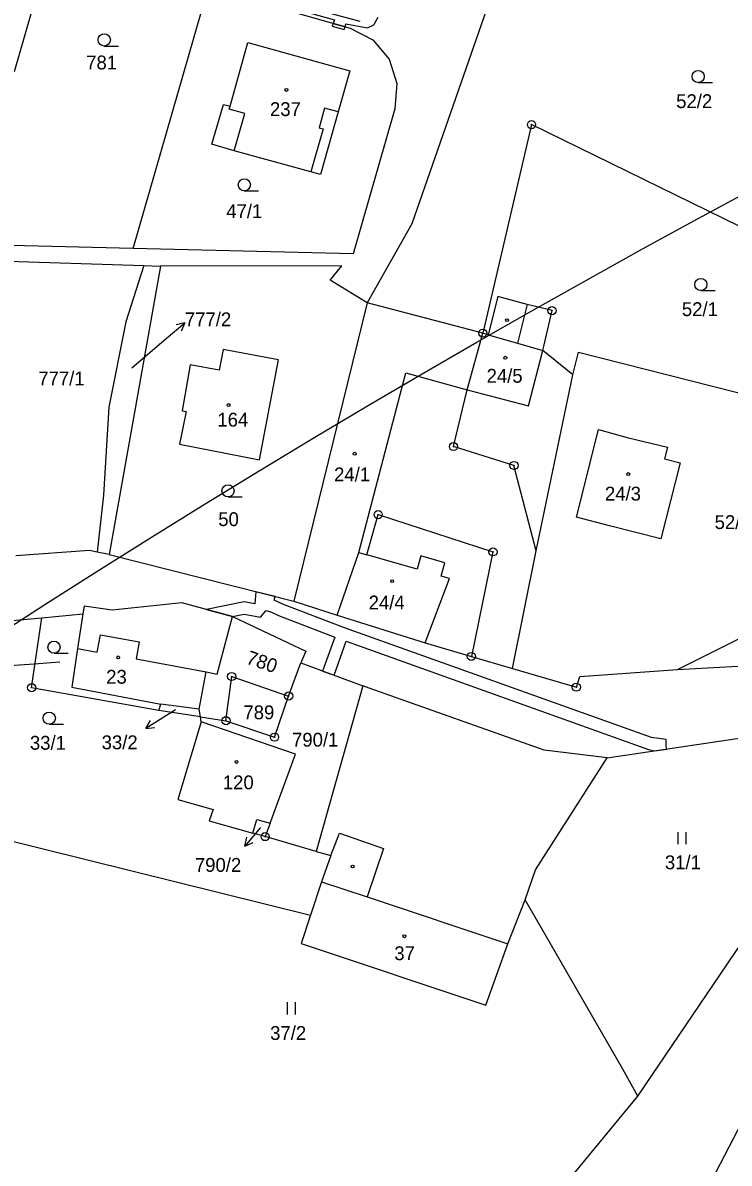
# Model space of a CAD drawing. Extents: x -680203 to -673936, y -1102717 to -1093650.
# Drawn here: x -677114.1 to -677027.4, y -1098385.8 to -1098245.7 of the extents above; entities that cross this region are included whole.
import ezdxf

# ---------------------------------------------------------------- set-up
doc = ezdxf.new("R2010")
doc.units = 0
for name, color, linetype in [('_Ideová část', 7, 'Continuous'), ('SOxx02xx_Koleje_param další_Popis10', 7, 'Continuous'), ('SOxx02xx_Staničení_Popis10', 7, 'Continuous'), ('SOxxxxxx_Koleje_hlavní_body_Popis10', 7, 'Continuous'), ('SOxxxxxx_Koleje_LN_parametry_Popis10', 7, 'Continuous'), ('SOxxxxxx_Koleje_param další_Popis10', 7, 'Continuous'), ('SOxxxxxx_Osa_bod_P', 7, 'Continuous'), ('SOxxxxxx_Staničení_Popis10', 7, 'Continuous'), ('x_prac', 7, 'Continuous')]:
    doc.layers.add(name, color=color, linetype=linetype)

msp = doc.modelspace()

# ---------------------------------------------------------------- linework, layer by layer
at = {"layer": '_Ideová část'}
msp.add_circle((-676417.7, -1099401.52), 1287.12, dxfattribs=at)
at = {"layer": 'SOxx02xx_Koleje_param další_Popis10'}
for centre, radius in [((-677051.67, -1098258.21), 0.5), ((-677051.67, -1098258.21), 0.0303), ((-677049.14, -1098281.06), 0.5), ((-677049.14, -1098281.06), 0.0303), ((-677057.65, -1098283.82), 0.5), ((-677057.65, -1098283.82), 0.0303), ((-677061.24, -1098297.76), 0.5), ((-677061.24, -1098297.76), 0.0303), ((-677053.82, -1098300.09), 0.5), ((-677053.82, -1098300.09), 0.0303), ((-677070.5, -1098306.12), 0.5), ((-677070.5, -1098306.12), 0.0303), ((-677056.4, -1098310.7), 0.5), ((-677056.4, -1098310.7), 0.0303), ((-677059.05, -1098323.54), 0.5), ((-677059.05, -1098323.54), 0.0303), ((-677088.48, -1098326.01), 0.5), ((-677088.48, -1098326.01), 0.0303), ((-677113.05, -1098327.38), 0.5), ((-677113.05, -1098327.38), 0.0303), ((-677046.16, -1098327.32), 0.5), ((-677046.16, -1098327.32), 0.0303), ((-677081.49, -1098328.4), 0.5), ((-677081.49, -1098328.4), 0.0303), ((-677089.18, -1098331.44), 0.5), ((-677089.18, -1098331.44), 0.0303), ((-677083.22, -1098333.46), 0.5), ((-677083.22, -1098333.46), 0.0303), ((-677084.38, -1098345.67), 0.5), ((-677084.38, -1098345.67), 0.0303)]:
    msp.add_circle(centre, radius, dxfattribs=at)
at = {"layer": 'SOxx02xx_Staničení_Popis10'}
for p, q in [((-677096.52, -1098284.49), (-677094.22, -1098282.56)), ((-677094.22, -1098282.56), (-677095.31, -1098282.82)), ((-677094.22, -1098282.56), (-677094.67, -1098283.59)), ((-677100.73, -1098288.07), (-677096.52, -1098284.49)), ((-677112.75, -1098324.47), (-677115.74, -1098324.68)), ((-677109.57, -1098324.26), (-677112.75, -1098324.47)), ((-677095.37, -1098330.1), (-677096.49, -1098330.79)), ((-677096.49, -1098330.79), (-677099.04, -1098332.38)), ((-677099.04, -1098332.38), (-677098.45, -1098331.43)), ((-677099.04, -1098332.38), (-677097.92, -1098332.27)), ((-677084.94, -1098344.54), (-677086.87, -1098346.84)), ((-677086.87, -1098346.84), (-677086.61, -1098345.75)), ((-677086.87, -1098346.84), (-677085.84, -1098346.39))]:
    msp.add_line(p, q, dxfattribs=at)
at = {"layer": 'SOxxxxxx_Koleje_hlavní_body_Popis10'}
for p, q in [((-677104.13, -1098248.56), (-677102.38, -1098248.56)), ((-677031.2, -1098253.05), (-677029.45, -1098253.05)), ((-677086.93, -1098266.36), (-677085.18, -1098266.36)), ((-677030.87, -1098278.6), (-677029.12, -1098278.6)), ((-677088.93, -1098303.95), (-677087.18, -1098303.95)), ((-677110.3, -1098323.15), (-677108.55, -1098323.15)), ((-677110.88, -1098331.87), (-677109.13, -1098331.87)), ((-677033.67, -1098346.61), (-677033.67, -1098345.11)), ((-677032.67, -1098346.61), (-677032.67, -1098345.11)), ((-677081.64, -1098367.52), (-677081.64, -1098366.02)), ((-677080.64, -1098367.52), (-677080.64, -1098366.02))]:
    msp.add_line(p, q, dxfattribs=at)
for centre in [(-677104.13, -1098247.81), (-677031.2, -1098252.3), (-677086.93, -1098265.61), (-677030.87, -1098277.85), (-677088.93, -1098303.2), (-677110.3, -1098322.4), (-677110.88, -1098331.12)]:
    msp.add_circle(centre, 0.75, dxfattribs=at)
at = {"layer": 'SOxxxxxx_Koleje_LN_parametry_Popis10'}
msp.add_lwpolyline([(-677072.71, -1098245.53), (-677082.65, -1098242.84), (-677091.12, -1098240.52), (-677091.36, -1098241.36), (-677082.81, -1098243.42), (-677075.87, -1098245.33), (-677076.02, -1098245.77), (-677074.56, -1098246.19), (-677074.45, -1098245.82), (-677071.8, -1098246.32), (-677071.02, -1098245.95), (-677070.49, -1098245.01)], dxfattribs=at)
for points in [[(-677076.14, -1098246.1), (-677074.66, -1098246.54), (-677074.56, -1098246.19), (-677076.02, -1098245.77)], [(-677083.6, -1098318.12), (-677082.73, -1098318.53), (-677075.83, -1098321.16), (-677077.31, -1098325.33), (-677075.91, -1098325.85), (-677074.43, -1098321.68), (-677037.3, -1098334.96), (-677036.53, -1098335.14), (-677035.04, -1098334.92), (-677035.12, -1098334.61), (-677035.12, -1098333.76), (-677036.94, -1098333.5), (-677074.62, -1098320.02), (-677082.13, -1098317.15), (-677083.25, -1098316.62), (-677083.14, -1098316.19), (-677085.51, -1098315.59), (-677085.65, -1098317.07), (-677086.96, -1098316.84), (-677091.58, -1098317.77), (-677088.4, -1098318.64), (-677086.94, -1098318.36), (-677084.93, -1098318.73), (-677084.26, -1098317.91)]]:
    msp.add_lwpolyline(points, close=True, dxfattribs=at)
at = {"layer": 'SOxxxxxx_Koleje_param další_Popis10'}
for centre in [(-677081.77, -1098253.95), (-677054.67, -1098282.23), (-677054.88, -1098286.84), (-677088.86, -1098292.66), (-677073.38, -1098298.64), (-677039.78, -1098301.14), (-677068.78, -1098314.29), (-677102.42, -1098323.66), (-677087.89, -1098336.5), (-677073.63, -1098349.34), (-677067.28, -1098357.92)]:
    msp.add_circle(centre, 0.175, dxfattribs=at)
at = {"layer": 'SOxxxxxx_Staničení_Popis10'}
for p, q in [((-677088.78, -1098256.3), (-677088.68, -1098255.95)), ((-677086.86, -1098256.83), (-677088.78, -1098256.3)), ((-677077.07, -1098256.21), (-677077.74, -1098258.59)), ((-677075.41, -1098256.65), (-677077.07, -1098256.21)), ((-677088.16, -1098261.42), (-677086.86, -1098256.83)), ((-677077.26, -1098258.73), (-677078.77, -1098264.01)), ((-677077.74, -1098258.59), (-677077.26, -1098258.73)), ((-677052.2, -1098280.29), (-677053.37, -1098285.07)), ((-677056.98, -1098284.02), (-677053.37, -1098285.07)), ((-677053.37, -1098285.07), (-677050.29, -1098285.97)), ((-677052.05, -1098292.77), (-677050.29, -1098285.97)), ((-677072.85, -1098310.78), (-677067.11, -1098288.71)), ((-677067.11, -1098288.71), (-677059.58, -1098290.79)), ((-677059.58, -1098290.79), (-677052.05, -1098292.77)), ((-677065.71, -1098312.83), (-677071.87, -1098311.06)), ((-677065.24, -1098311.2), (-677065.71, -1098312.83)), ((-677062.29, -1098312.03), (-677065.24, -1098311.2)), ((-677062.77, -1098313.68), (-677062.29, -1098312.03)), ((-677061.72, -1098313.98), (-677062.77, -1098313.68)), ((-677064.72, -1098321.87), (-677061.72, -1098313.98)), ((-677104.98, -1098323.01), (-677104.59, -1098320.88)), ((-677104.59, -1098320.88), (-677099.84, -1098321.75)), ((-677099.84, -1098321.75), (-677100.23, -1098323.84)), ((-677107.4, -1098322.56), (-677104.98, -1098323.01)), ((-677100.23, -1098323.84), (-677091.63, -1098325.42)), ((-677076.31, -1098348.01), (-677075.23, -1098345.23)), ((-677075.23, -1098345.23), (-677069.82, -1098347.15)), ((-677069.82, -1098347.15), (-677071.83, -1098353.09)), ((-677077.44, -1098351.21), (-677071.83, -1098353.09)), ((-677071.83, -1098353.09), (-677054.59, -1098358.85))]:
    msp.add_line(p, q, dxfattribs=at)
at = {"layer": 'x_prac'}
for p, q in [((-677115.14, -1098251.69), (-677108.37, -1098228.15)), ((-677100.58, -1098273.41), (-677091.36, -1098241.36)), ((-677100.58, -1098273.41), (-677121.23, -1098272.91)), ((-677121.77, -1098274.79), (-677099.26, -1098275.52)), ((-677097.21, -1098275.59), (-677103.53, -1098311.01)), ((-677099.26, -1098275.52), (-677101.47, -1098282.42)), ((-677099.26, -1098275.52), (-677097.21, -1098275.59)), ((-677071.84, -1098280.09), (-677080.85, -1098316.77)), ((-677057.65, -1098283.82), (-677071.84, -1098280.09)), ((-677056.98, -1098284.02), (-677057.65, -1098283.82)), ((-677046.59, -1098288.94), (-677050.29, -1098285.97)), ((-677093.56, -1098287.71), (-677094.55, -1098293.38)), ((-677051.11, -1098310.55), (-677046.59, -1098288.94)), ((-677046.13, -1098306.43), (-677043.43, -1098295.68)), ((-677104.21, -1098303.71), (-677105.01, -1098310.72)), ((-677103.53, -1098311.01), (-677105.01, -1098310.72)), ((-677054.01, -1098325.02), (-677051.11, -1098310.55)), ((-677103.53, -1098311.01), (-677080.85, -1098316.77)), ((-677080.85, -1098316.77), (-677075.51, -1098318.46)), ((-677127.3, -1098320.26), (-677111.81, -1098318.79)), ((-677111.81, -1098318.79), (-677106.75, -1098318.31)), ((-677033.73, -1098325.13), (-677020.83, -1098318.67)), ((-677059.05, -1098323.54), (-677054.01, -1098325.02)), ((-677081.49, -1098328.4), (-677080, -1098324.33)), ((-677080, -1098324.33), (-677072.36, -1098327.16)), ((-677072.36, -1098327.16), (-677078.12, -1098347.49)), ((-677097.42, -1098330.18), (-677097.2, -1098329.41)), ((-677092.32, -1098330.96), (-677097.42, -1098330.18)), ((-677092.47, -1098330.01), (-677097.2, -1098329.41)), ((-677092.32, -1098330.96), (-677092.47, -1098330.01)), ((-677092.23, -1098331.57), (-677092.32, -1098330.96)), ((-677092.32, -1098330.96), (-677089.18, -1098331.44)), ((-677126.41, -1098343.52), (-677078.8, -1098355.31)), ((-677083.77, -1098344.01), (-677084.38, -1098345.67)), ((-677084.38, -1098345.67), (-677085.9, -1098345.23)), ((-677078.12, -1098347.49), (-677084.38, -1098345.67)), ((-677038.6, -1098377.56), (-677017.47, -1098346.31)), ((-677040.46, -1098374.26), (-677052.45, -1098353.45)), ((-677011.68, -1098353.45), (-677031.11, -1098390.88)), ((-677038.6, -1098377.56), (-677040.46, -1098374.26)), ((-677070.03, -1098415.62), (-677038.6, -1098377.56))]:
    msp.add_line(p, q, dxfattribs=at)
for points in [[(-677050.28, -1098224.19), (-677066.38, -1098270.4), (-677071.84, -1098280.09)], [(-677091.36, -1098241.36), (-677073.93, -1098246.37), (-677071.16, -1098247.8), (-677069.14, -1098250.18), (-677068.19, -1098253.16), (-677068.45, -1098256.27), (-677073.57, -1098274.07), (-677100.58, -1098273.41)], [(-676985.95, -1098258.13), (-677014.64, -1098245.83), (-677026.07, -1098270.72), (-677051.67, -1098258.21), (-677057.65, -1098283.82)], [(-677077.57, -1098264.34), (-677078.77, -1098264.01), (-677088.16, -1098261.42), (-677090.9, -1098260.61), (-677089.5, -1098255.74), (-677088.68, -1098255.95), (-677086.49, -1098248.11), (-677073.99, -1098251.6), (-677075.41, -1098256.65), (-677077.57, -1098264.34)], [(-677071.84, -1098280.09), (-677076.38, -1098277.32), (-677074.96, -1098275.55), (-677097.21, -1098275.59)], [(-677050.29, -1098285.97), (-677049.14, -1098281.06), (-677052.2, -1098280.29), (-677055.79, -1098279.32), (-677056.98, -1098284.02)], [(-677101.47, -1098282.42), (-677103.58, -1098292.94), (-677104.21, -1098303.71)], [(-677051.11, -1098310.55), (-677053.82, -1098300.09), (-677061.24, -1098297.76), (-677059.58, -1098290.79), (-677057.65, -1098283.82)], [(-677094.55, -1098293.38), (-677094.09, -1098293.46), (-677094.9, -1098297.45), (-677085.08, -1098299.39), (-677082.72, -1098287.12), (-677089.53, -1098285.85), (-677090, -1098288.36), (-677093.56, -1098287.71)], [(-677046.59, -1098288.94), (-677045.9, -1098286.18), (-677007.34, -1098295.94)], [(-677043.43, -1098295.68), (-677039.93, -1098296.63), (-677034.98, -1098297.83)], [(-677034.98, -1098297.83), (-677035.34, -1098299.27), (-677033.4, -1098299.76)], [(-677033.4, -1098299.76), (-677035.77, -1098309.08), (-677042.08, -1098307.51), (-677046.13, -1098306.43)], [(-677075.51, -1098318.46), (-677072.85, -1098310.78), (-677071.87, -1098311.06), (-677070.5, -1098306.12), (-677056.4, -1098310.7), (-677059.05, -1098323.54)], [(-677105.01, -1098310.72), (-677105.96, -1098310.53), (-677115, -1098311.18)], [(-677088.4, -1098318.64), (-677094.62, -1098316.94), (-677103.14, -1098317.86), (-677106.58, -1098317.36), (-677106.75, -1098318.31)], [(-677097.42, -1098330.18), (-677113.05, -1098327.38), (-677111.81, -1098318.79)], [(-677106.75, -1098318.31), (-677107.4, -1098322.56), (-677108.11, -1098327.32), (-677097.2, -1098329.41)], [(-677092.47, -1098330.01), (-677091.63, -1098325.42), (-677090.25, -1098325.72), (-677088.4, -1098318.64)], [(-677088.4, -1098318.64), (-677079.39, -1098322.89), (-677080, -1098324.33)], [(-677075.51, -1098318.46), (-677064.72, -1098321.87), (-677059.05, -1098323.54)], [(-677033.73, -1098325.13), (-677006.34, -1098323.63), (-676991.99, -1098323.13)], [(-677089.18, -1098331.44), (-677088.48, -1098326.01), (-677081.49, -1098328.4)], [(-677054.01, -1098325.02), (-677046.16, -1098327.32), (-677045.74, -1098326.02), (-677033.73, -1098325.13)], [(-677042.36, -1098336.01), (-677050.1, -1098335.06), (-677071.59, -1098327.45), (-677072.36, -1098327.16)], [(-677089.18, -1098331.44), (-677083.22, -1098333.46), (-677081.49, -1098328.4)], [(-677092.23, -1098331.57), (-677095.1, -1098341.1), (-677090.77, -1098342.35), (-677091.23, -1098343.75), (-677085.9, -1098345.23)], [(-677083.77, -1098344.01), (-677080.66, -1098335.55), (-677092.23, -1098331.57)], [(-677042.36, -1098336.01), (-677012.66, -1098331.58), (-677006.17, -1098331.57), (-676987.53, -1098336.93)], [(-677052.45, -1098353.45), (-677051.17, -1098349.76), (-677042.36, -1098336.01)], [(-677085.9, -1098345.23), (-677085.4, -1098343.57), (-677083.77, -1098344.01)], [(-677078.12, -1098347.49), (-677076.31, -1098348.01), (-677077.44, -1098351.21), (-677078.8, -1098355.31)], [(-677078.8, -1098355.31), (-677079.95, -1098358.79), (-677057.26, -1098366.39), (-677054.59, -1098358.85), (-677052.45, -1098353.45)]]:
    msp.add_lwpolyline(points, dxfattribs=at)

# ---------------------------------------------------------------- texts
at = {"layer": 'SOxxxxxx_Osa_bod_P'}
for s, p in [('781', (-677106.35, -1098251.43)), ('52/2', (-677033.9, -1098256.18)), ('237', (-677083.78, -1098257.16)), ('47/1', (-677089.15, -1098269.7)), ('52/1', (-677033.2, -1098281.73)), ('777/2', (-677094.23, -1098282.98)), ('777/1', (-677112.23, -1098290.24)), ('24/5', (-677057.18, -1098289.92)), ('164', (-677090.24, -1098295.31)), ('24/1', (-677075.91, -1098302.03)), ('24/3', (-677042.65, -1098304.39)), ('50', (-677090.13, -1098307.53)), ('52/3', (-677029.18, -1098307.89)), ('24/4', (-677071.66, -1098317.77)), ('23', (-677103.89, -1098326.89)), ('789', (-677087.04, -1098331.26)), ('33/1', (-677113.26, -1098335)), ('33/2', (-677104.45, -1098334.94)), ('790/1', (-677081.07, -1098334.62)), ('120', (-677089.57, -1098339.86)), ('790/2', (-677093, -1098350)), ('31/1', (-677035.29, -1098349.68)), ('37', (-677068.51, -1098360.85)), ('37/2', (-677083.76, -1098370.65))]:
    msp.add_text(s, height=1.7, dxfattribs=at).set_placement(p)
msp.add_text('780', height=1.7, rotation=341, dxfattribs=at).set_placement((-677086.82, -1098324.38))

doc.saveas('drawing.dxf')
